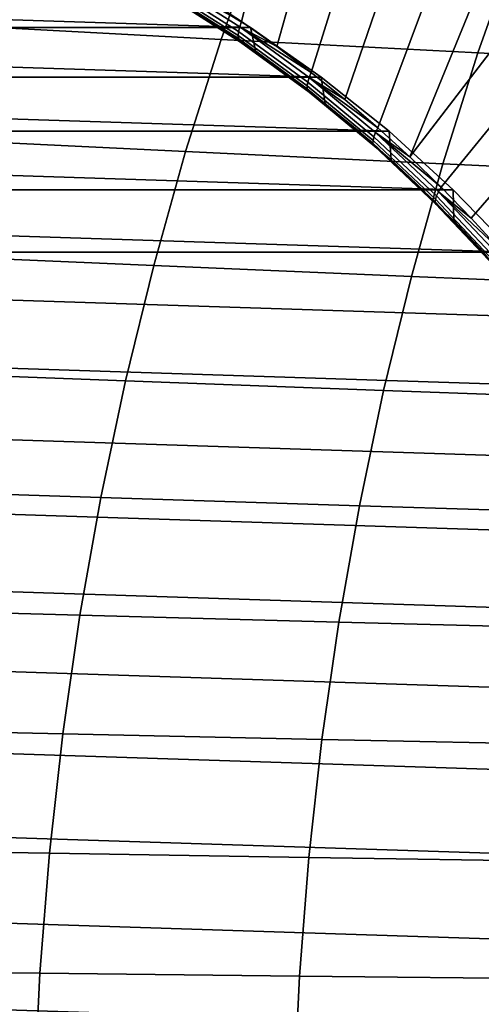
# Model space of a CAD drawing. Header units: metres. Extents: x -240 to 45, y -77 to 27.
# Tile 208 of 656: x -212.33 to -209.66, y 1.21 to 6.91. Entities that reach past the tile are written whole.
import ezdxf

# ---------------------------------------------------------------- set-up
doc = ezdxf.new("R2010")
doc.units = ezdxf.units.M
doc.layers.add('solid_102011X2', color=7, linetype='CONTINUOUS')

msp = doc.modelspace()

# ---------------------------------------------------------------- linework, layer by layer
at = {"layer": 'solid_102011X2'}
for points in [[(-211.048508, 6.895102, 272.213226), (-211.256638, 7.03253, 272.265137), (-211.015701, 8.111474, 270.96109), (-210.780167, 7.959669, 270.902344)], [(-210.844574, 6.751134, 272.162384), (-211.048508, 6.895102, 272.213226), (-210.780167, 7.959669, 270.902344), (-210.549179, 7.800602, 270.844757)], [(-210.64505, 6.600761, 272.11264), (-210.844574, 6.751134, 272.162384), (-210.549179, 7.800602, 270.844757), (-210.322952, 7.634417, 270.788361)], [(-210.450119, 6.444127, 272.064056), (-210.64505, 6.600761, 272.11264), (-210.322952, 7.634417, 270.788361), (-210.1017, 7.461265, 270.733185)], [(-210.939774, 7.43001, 313.712463), (-212.412109, 7.5172, 312.117249), (-212.641403, 6.871228, 312.290833), (-211.165665, 6.791601, 313.884918)], [(-210.259949, 6.28138, 272.016632), (-210.450119, 6.444127, 272.064056), (-210.1017, 7.461265, 270.733185), (-209.885635, 7.281304, 270.679321)], [(-209.458786, 7.344429, 315.308899), (-210.939774, 7.43001, 313.712463), (-211.165665, 6.791601, 313.884918), (-209.681229, 6.713428, 315.480286)], [(-207.96489, 7.260389, 316.909851), (-209.458786, 7.344429, 315.308899), (-209.681229, 6.713428, 315.480286), (-208.183807, 6.636652, 317.080261)], [(-210.074738, 6.112674, 271.970459), (-210.259949, 6.28138, 272.016632), (-209.885635, 7.281304, 270.679321), (-209.674927, 7.0947, 270.626801)], [(-210.996292, 6.860058, 273.311768), (-219.44516, 6.860058, 275.418304), (-219.018768, 7.119951, 275.311981)], [(-210.996292, 6.860058, 273.311768), (-219.018768, 7.119951, 275.311981), (-211.422668, 7.119951, 273.41806)], [(-211.476776, 7.130925, 272.363098), (-211.058411, 6.863951, 272.258789), (-211.064743, 6.836879, 272.307556), (-211.481461, 7.1028, 272.411438)], [(-211.476776, 7.130925, 272.363098), (-211.256638, 7.03253, 272.265137), (-211.048508, 6.895102, 272.213226)], [(-211.476776, 7.130925, 272.363098), (-211.048508, 6.895102, 272.213226), (-211.058411, 6.863951, 272.258789)], [(-211.383011, 6.993539, 272.661011), (-211.171844, 6.860175, 272.608368), (-210.996292, 6.860058, 273.311768), (-211.422668, 7.119951, 273.41806)], [(-211.481461, 7.1028, 272.411438), (-211.064743, 6.836879, 272.307556), (-211.067398, 6.814255, 272.358856), (-211.482742, 7.079296, 272.462402)], [(-211.482742, 7.079296, 272.462402), (-211.067398, 6.814255, 272.358856), (-211.06636, 6.796362, 272.412048), (-211.480606, 7.060707, 272.51532)], [(-211.480606, 7.060707, 272.51532), (-211.06636, 6.796362, 272.412048), (-211.06163, 6.783428, 272.466431), (-211.475082, 7.047269, 272.569519)], [(-209.547638, 7.024212, 270.556732), (-209.469788, 6.901622, 270.575653), (-210.074738, 6.112674, 271.970459), (-209.674927, 7.0947, 270.626801)], [(-211.475082, 7.047269, 272.569519), (-211.06163, 6.783428, 272.466431), (-211.053268, 6.775614, 272.521393), (-211.466248, 7.039152, 272.624359)], [(-211.466248, 7.039152, 272.624359), (-211.053268, 6.775614, 272.521393), (-211.383011, 6.993539, 272.661011)], [(-211.053268, 6.775614, 272.521393), (-211.171844, 6.860175, 272.608368), (-211.383011, 6.993539, 272.661011)], [(-211.058411, 6.863951, 272.258789), (-211.048508, 6.895102, 272.213226), (-210.844574, 6.751134, 272.162384)], [(-210.074738, 6.112674, 271.970459), (-209.469788, 6.901622, 270.575653), (-209.270416, 6.702248, 270.52594), (-209.894653, 5.938171, 271.925537)], [(-210.587036, 6.573418, 273.209717), (-219.854401, 6.573418, 275.520325), (-219.44516, 6.860058, 275.418304)], [(-210.587036, 6.573418, 273.209717), (-219.44516, 6.860058, 275.418304), (-210.996292, 6.860058, 273.311768)], [(-211.165665, 6.791601, 313.884918), (-212.641403, 6.871228, 312.290833), (-212.84996, 6.214648, 312.4487), (-211.371109, 6.142687, 314.041779)], [(-211.053268, 6.775614, 272.521393), (-210.964859, 6.720041, 272.556763), (-210.996292, 6.860058, 273.311768), (-211.171844, 6.860175, 272.608368)], [(-211.064743, 6.836879, 272.307556), (-210.664688, 6.545024, 272.207825), (-210.668686, 6.523365, 272.25943), (-211.067398, 6.814255, 272.358856)], [(-211.058411, 6.863951, 272.258789), (-210.656784, 6.57094, 272.158661), (-210.664688, 6.545024, 272.207825), (-211.064743, 6.836879, 272.307556)], [(-211.058411, 6.863951, 272.258789), (-210.844574, 6.751134, 272.162384), (-210.64505, 6.600761, 272.11264)], [(-211.058411, 6.863951, 272.258789), (-210.64505, 6.600761, 272.11264), (-210.656784, 6.57094, 272.158661)], [(-210.762222, 6.573275, 272.506226), (-210.587036, 6.573418, 273.209717), (-210.996292, 6.860058, 273.311768), (-210.964859, 6.720041, 272.556763)], [(-209.681229, 6.713428, 315.480286), (-211.165665, 6.791601, 313.884918), (-211.371109, 6.142687, 314.041779), (-209.883545, 6.07203, 315.636139)], [(-211.067398, 6.814255, 272.358856), (-210.668686, 6.523365, 272.25943), (-210.668686, 6.506237, 272.312897), (-211.06636, 6.796362, 272.412048)], [(-211.06636, 6.796362, 272.412048), (-210.668686, 6.506237, 272.312897), (-210.664703, 6.493854, 272.367493), (-211.06163, 6.783428, 272.466431)], [(-211.06163, 6.783428, 272.466431), (-210.664703, 6.493854, 272.367493), (-210.656799, 6.486374, 272.422546), (-211.053268, 6.775614, 272.521393)], [(-211.053268, 6.775614, 272.521393), (-210.656799, 6.486374, 272.422546), (-210.964859, 6.720041, 272.556763)], [(-210.656799, 6.486374, 272.422546), (-210.762222, 6.573275, 272.506226), (-210.964859, 6.720041, 272.556763)], [(-209.894653, 5.938171, 271.925537), (-209.270416, 6.702248, 270.52594), (-209.076965, 6.496758, 270.477692), (-209.719864, 5.758035, 271.881958)], [(-208.183807, 6.636652, 317.080261), (-209.681229, 6.713428, 315.480286), (-209.883545, 6.07203, 315.636139), (-208.382919, 6.002623, 317.235229)], [(-210.195511, 6.260428, 273.112091), (-220.245941, 6.260428, 275.61795), (-219.854401, 6.573418, 275.520325)], [(-210.195511, 6.260428, 273.112091), (-219.854401, 6.573418, 275.520325), (-210.587036, 6.573418, 273.209717)], [(-210.656799, 6.486374, 272.422546), (-210.564178, 6.420022, 272.456848), (-210.587036, 6.573418, 273.209717), (-210.762222, 6.573275, 272.506226)], [(-210.656784, 6.57094, 272.158661), (-210.273407, 6.253003, 272.06308), (-210.282837, 6.228341, 272.11261), (-210.664688, 6.545024, 272.207825)], [(-210.656784, 6.57094, 272.158661), (-210.64505, 6.600761, 272.11264), (-210.450119, 6.444127, 272.064056)], [(-210.656784, 6.57094, 272.158661), (-210.450119, 6.444127, 272.064056), (-210.259949, 6.28138, 272.016632)], [(-210.656784, 6.57094, 272.158661), (-210.259949, 6.28138, 272.016632), (-210.273407, 6.253003, 272.06308)], [(-210.564178, 6.420022, 272.456848), (-210.370895, 6.260433, 272.408661), (-210.195511, 6.260428, 273.112091), (-210.587036, 6.573418, 273.209717)], [(-210.664688, 6.545024, 272.207825), (-210.282837, 6.228341, 272.11261), (-210.288086, 6.20773, 272.164551), (-210.668686, 6.523365, 272.25943)], [(-210.668686, 6.523365, 272.25943), (-210.288086, 6.20773, 272.164551), (-210.289093, 6.19143, 272.218231), (-210.668686, 6.506237, 272.312897)], [(-210.668686, 6.506237, 272.312897), (-210.289093, 6.19143, 272.218231), (-210.285843, 6.179647, 272.27301), (-210.664703, 6.493854, 272.367493)], [(-210.664703, 6.493854, 272.367493), (-210.285843, 6.179647, 272.27301), (-210.278366, 6.172529, 272.328186), (-210.656799, 6.486374, 272.422546)], [(-209.719864, 5.758035, 271.881958), (-209.076965, 6.496758, 270.477692), (-208.889618, 6.285342, 270.431), (-209.550537, 5.572438, 271.839752)], [(-210.656799, 6.486374, 272.422546), (-210.278366, 6.172529, 272.328186), (-210.564178, 6.420022, 272.456848)], [(-210.278366, 6.172529, 272.328186), (-210.370895, 6.260433, 272.408661), (-210.564178, 6.420022, 272.456848)], [(-210.273407, 6.253003, 272.06308), (-210.259949, 6.28138, 272.016632), (-210.074738, 6.112674, 271.970459)], [(-209.823868, 5.922756, 273.01944), (-220.617569, 5.922756, 275.710602), (-220.245941, 6.260428, 275.61795)], [(-209.823868, 5.922756, 273.01944), (-220.245941, 6.260428, 275.61795), (-210.195511, 6.260428, 273.112091)], [(-211.371109, 6.142687, 314.041779), (-212.84996, 6.214648, 312.4487), (-213.037399, 5.548464, 312.590637), (-211.555771, 5.484263, 314.18277)], [(-210.278366, 6.172529, 272.328186), (-210.182571, 6.094666, 272.361725), (-210.195511, 6.260428, 273.112091), (-210.370895, 6.260433, 272.408661)], [(-210.288086, 6.20773, 272.164551), (-209.927078, 5.868547, 272.074524), (-209.929031, 5.853137, 272.128479), (-210.289093, 6.19143, 272.218231)], [(-210.282837, 6.228341, 272.11261), (-209.920624, 5.888031, 272.022308), (-209.927078, 5.868547, 272.074524), (-210.288086, 6.20773, 272.164551)], [(-210.273407, 6.253003, 272.06308), (-209.90976, 5.911346, 271.972412), (-209.920624, 5.888031, 272.022308), (-210.282837, 6.228341, 272.11261)], [(-210.273407, 6.253003, 272.06308), (-210.074738, 6.112674, 271.970459), (-209.894653, 5.938171, 271.925537)], [(-210.273407, 6.253003, 272.06308), (-209.894653, 5.938171, 271.925537), (-209.90976, 5.911346, 271.972412)], [(-210.182571, 6.094666, 272.361725), (-209.99939, 5.922884, 272.31604), (-209.823868, 5.922756, 273.01944), (-210.195511, 6.260428, 273.112091)], [(-210.289093, 6.19143, 272.218231), (-209.929031, 5.853137, 272.128479), (-209.926453, 5.841998, 272.183411), (-210.285843, 6.179647, 272.27301)], [(-210.285843, 6.179647, 272.27301), (-209.926453, 5.841998, 272.183411), (-209.919403, 5.835269, 272.238678), (-210.278366, 6.172529, 272.328186)], [(-210.278366, 6.172529, 272.328186), (-209.919403, 5.835269, 272.238678), (-210.182571, 6.094666, 272.361725)], [(-209.883545, 6.07203, 315.636139), (-211.371109, 6.142687, 314.041779), (-211.555771, 5.484263, 314.18277), (-210.065399, 5.421216, 315.776245)], [(-209.919403, 5.835269, 272.238678), (-209.99939, 5.922884, 272.31604), (-210.182571, 6.094666, 272.361725)], [(-208.382919, 6.002623, 317.235229), (-209.883545, 6.07203, 315.636139), (-210.065399, 5.421216, 315.776245), (-208.561905, 5.359277, 317.374542)], [(-209.473938, 5.5621, 272.93219), (-220.967514, 5.5621, 275.797852), (-220.617569, 5.922756, 275.710602)], [(-209.473938, 5.5621, 272.93219), (-220.617569, 5.922756, 275.710602), (-209.823868, 5.922756, 273.01944)], [(-209.919403, 5.835269, 272.238678), (-209.821533, 5.745258, 272.271698), (-209.823868, 5.922756, 273.01944), (-209.99939, 5.922884, 272.31604)], [(-209.90976, 5.911346, 271.972412), (-209.894653, 5.938171, 271.925537), (-209.719864, 5.758035, 271.881958)], [(-209.649185, 5.561962, 272.228729), (-209.473938, 5.5621, 272.93219), (-209.823868, 5.922756, 273.01944), (-209.821533, 5.745258, 272.271698)], [(-209.927078, 5.868547, 272.074524), (-209.587006, 5.507102, 271.989746), (-209.589844, 5.492642, 272.043915), (-209.929031, 5.853137, 272.128479)], [(-209.920624, 5.888031, 272.022308), (-209.579437, 5.525387, 271.937225), (-209.587006, 5.507102, 271.989746), (-209.927078, 5.868547, 272.074524)], [(-209.90976, 5.911346, 271.972412), (-209.567215, 5.547266, 271.886993), (-209.579437, 5.525387, 271.937225), (-209.920624, 5.888031, 272.022308)], [(-209.90976, 5.911346, 271.972412), (-209.719864, 5.758035, 271.881958), (-209.550537, 5.572438, 271.839752)], [(-209.90976, 5.911346, 271.972412), (-209.550537, 5.572438, 271.839752), (-209.567215, 5.547266, 271.886993)], [(-209.929031, 5.853137, 272.128479), (-209.589844, 5.492642, 272.043915), (-209.587921, 5.482189, 272.098999), (-209.926453, 5.841998, 272.183411)], [(-209.926453, 5.841998, 272.183411), (-209.587921, 5.482189, 272.098999), (-209.581268, 5.475874, 272.154388), (-209.919403, 5.835269, 272.238678)], [(-209.919403, 5.835269, 272.238678), (-209.581268, 5.475874, 272.154388), (-209.821533, 5.745258, 272.271698)], [(-209.581268, 5.475874, 272.154388), (-209.649185, 5.561962, 272.228729), (-209.821533, 5.745258, 272.271698)], [(-208.842621, 4.77562, 272.77478), (-221.295135, 5.17911, 275.879547), (-220.967514, 5.5621, 275.797852), (-209.146301, 5.17911, 272.850494)], [(-209.146301, 5.17911, 272.850494), (-220.967514, 5.5621, 275.797852), (-209.473938, 5.5621, 272.93219)], [(-211.555771, 5.484263, 314.18277), (-213.037399, 5.548464, 312.590637), (-213.203491, 4.873712, 312.71637), (-211.719391, 4.817354, 314.307709)], [(-210.065399, 5.421216, 315.776245), (-211.555771, 5.484263, 314.18277), (-211.719391, 4.817354, 314.307709), (-210.226547, 4.762002, 315.900391)], [(-208.561905, 5.359277, 317.374542), (-210.065399, 5.421216, 315.776245), (-210.226547, 4.762002, 315.900391), (-208.72049, 4.707616, 317.497986)], [(-208.564392, 4.353688, 272.705414), (-221.598831, 4.77562, 275.955261), (-221.295135, 5.17911, 275.879547), (-208.842621, 4.77562, 272.77478)], [(-211.719391, 4.817354, 314.307709), (-213.203491, 4.873712, 312.71637), (-213.347961, 4.191434, 312.825714), (-211.861725, 4.142993, 314.416351)], [(-210.226547, 4.762002, 315.900391), (-211.719391, 4.817354, 314.307709), (-211.861725, 4.142993, 314.416351), (-210.366714, 4.095411, 316.008362)], [(-208.312271, 3.914308, 272.642548), (-221.87706, 4.353688, 276.024628), (-221.598831, 4.77562, 275.955261), (-208.564392, 4.353688, 272.705414)], [(-208.72049, 4.707616, 317.497986), (-210.226547, 4.762002, 315.900391), (-210.366714, 4.095411, 316.008362), (-208.858444, 4.048655, 317.605377)], [(-208.087296, 3.459255, 272.586456), (-222.129181, 3.914308, 276.087494), (-221.87706, 4.353688, 276.024628), (-208.312271, 3.914308, 272.642548)], [(-211.861725, 4.142993, 314.416351), (-213.347961, 4.191434, 312.825714), (-213.470581, 3.502679, 312.918549), (-211.982513, 3.462217, 314.508575)], [(-210.366714, 4.095411, 316.008362), (-211.861725, 4.142993, 314.416351), (-211.982513, 3.462217, 314.508575), (-210.485672, 3.422469, 316.100006)], [(-208.858444, 4.048655, 317.605377), (-210.366714, 4.095411, 316.008362), (-210.485672, 3.422469, 316.100006), (-208.97551, 3.383407, 317.696503)], [(-207.890717, 2.991101, 272.537445), (-222.354156, 3.459255, 276.143585), (-222.129181, 3.914308, 276.087494), (-208.087296, 3.459255, 272.586456)], [(-211.982513, 3.462217, 314.508575), (-213.470581, 3.502679, 312.918549), (-213.571152, 2.808515, 312.99469), (-212.081604, 2.776085, 314.584229)], [(-207.722946, 2.510839, 272.495636), (-222.55072, 2.991101, 276.192596), (-222.354156, 3.459255, 276.143585), (-207.890717, 2.991101, 272.537445)], [(-210.485672, 3.422469, 316.100006), (-211.982513, 3.462217, 314.508575), (-212.081604, 2.776085, 314.584229), (-210.583252, 2.744224, 316.175201)], [(-208.97551, 3.383407, 317.696503), (-210.485672, 3.422469, 316.100006), (-210.583252, 2.744224, 316.175201), (-209.071564, 2.71291, 317.771271)], [(-207.584686, 2.020354, 272.461151), (-222.718491, 2.510839, 276.234436), (-222.55072, 2.991101, 276.192596), (-207.722946, 2.510839, 272.495636)], [(-212.081604, 2.776085, 314.584229), (-213.571152, 2.808515, 312.99469), (-213.649536, 2.110015, 313.054016), (-212.158829, 2.085658, 314.643188)], [(-210.583252, 2.744224, 316.175201), (-212.081604, 2.776085, 314.584229), (-212.158829, 2.085658, 314.643188), (-210.659302, 2.061727, 316.233795)], [(-209.071564, 2.71291, 317.771271), (-210.583252, 2.744224, 316.175201), (-210.659302, 2.061727, 316.233795), (-209.146408, 2.038205, 317.829529)], [(-207.47673, 1.522566, 272.434235), (-222.85675, 2.020354, 276.26889), (-222.718491, 2.510839, 276.234436), (-207.584686, 2.020354, 272.461151)], [(-212.158829, 2.085658, 314.643188), (-213.649536, 2.110015, 313.054016), (-213.705597, 1.408254, 313.096466), (-212.21405, 1.392001, 314.685364)], [(-210.659302, 2.061727, 316.233795), (-212.158829, 2.085658, 314.643188), (-212.21405, 1.392001, 314.685364), (-210.713699, 1.376032, 316.275696)], [(-209.146408, 2.038205, 317.829529), (-210.659302, 2.061727, 316.233795), (-210.713699, 1.376032, 316.275696), (-209.199951, 1.360336, 317.871216)], [(-207.399246, 1.018459, 272.414917), (-222.964722, 1.522566, 276.295837), (-222.85675, 2.020354, 276.26889), (-207.47673, 1.522566, 272.434235)], [(-207.352615, 0.509951, 272.40329), (-223.042191, 1.018459, 276.315155), (-222.964722, 1.522566, 276.295837), (-207.399246, 1.018459, 272.414917)], [(-212.21405, 1.392001, 314.685364), (-213.705597, 1.408254, 313.096466), (-213.739273, 0.704318, 313.121948), (-212.247223, 0.696191, 314.710693)], [(-210.713699, 1.376032, 316.275696), (-212.21405, 1.392001, 314.685364), (-212.247223, 0.696191, 314.710693), (-210.746368, 0.688205, 316.300842)], [(-209.199951, 1.360336, 317.871216), (-210.713699, 1.376032, 316.275696), (-210.746368, 0.688205, 316.300842), (-209.232101, 0.680355, 317.89624)]]:
    msp.add_3dface(points, dxfattribs=at)

doc.saveas('drawing.dxf')
